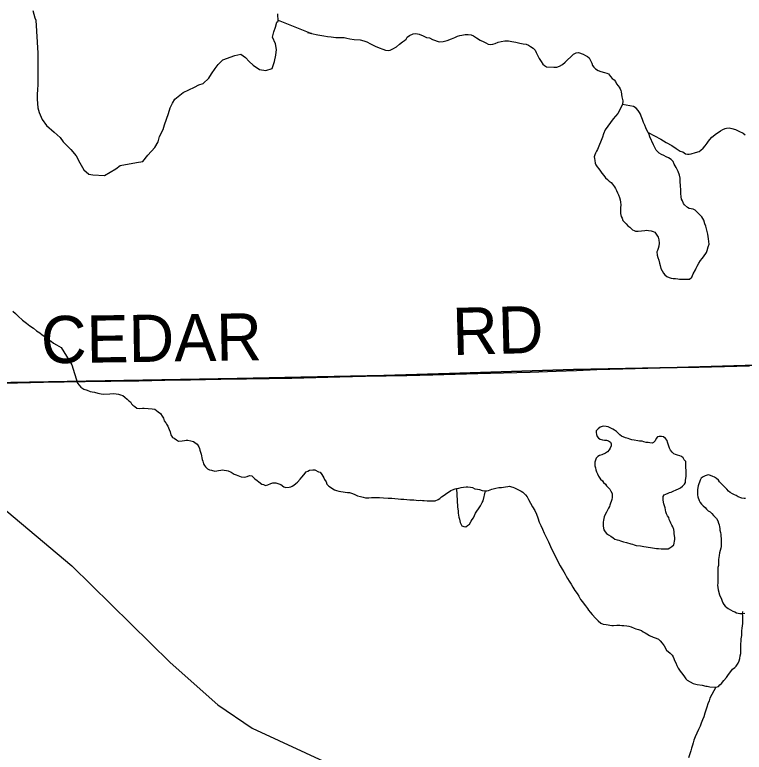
# Model space of a CAD drawing. Extents: x 103424 to 290657, y 38711 to 110967.
# Drawn here: x 125931 to 130598, y 68643 to 73362 of the extents above; entities that cross this region are included whole.
import ezdxf

# ---------------------------------------------------------------- set-up
doc = ezdxf.new("R2010")
doc.units = 0
for name, color, linetype in [('GM_X_Corporation', 7, 'Continuous'), ('GM_X_Minor_Lake', 7, 'Continuous'), ('GM_X_Minor_River', 7, 'Continuous'), ('GM_X_Rail_Line', 7, 'Continuous'), ('GM_X_Township_Road', 7, 'Continuous'), ('GM_X_Township_Road_Text', 7, 'Continuous')]:
    doc.layers.add(name, color=color, linetype=linetype)

msp = doc.modelspace()

# ---------------------------------------------------------------- linework, layer by layer
at = {"layer": 'GM_X_Corporation'}
for points in [[(125782.9, 71007.1), (127353.3, 71034.4), (127760.9, 71043.1), (128293.1, 71054.4), (128711.8, 71066.8), (129506, 71092.8), (130169.1, 71105.7), (130965.1, 71127.5), (132956.1, 71181), (133556.3, 71200.2), (133957.6, 71207.7), (134315.3, 71206.4), (134393.8, 71205.2), (136176.3, 71246.8), (136214.2, 71247.8), (137948.7, 71291.1), (137954.1, 71291.3), (141995.5, 71450.7)], [(141995.5, 71450.7), (137954.1, 71291.3), (137948.7, 71291.1), (136214.2, 71247.8), (136176.3, 71246.8), (134393.8, 71205.2), (134315.3, 71206.4), (133957.6, 71207.7), (133556.3, 71200.2), (132956.1, 71181), (130965.1, 71127.5), (130169.1, 71105.7), (129506, 71092.8), (128711.8, 71066.8), (128293.1, 71054.4), (127760.9, 71043.1), (127353.3, 71034.4), (125782.9, 71007.1)]]:
    msp.add_lwpolyline(points, dxfattribs=at)
at = {"layer": 'GM_X_Minor_Lake'}
for points in [[(126047.5, 73389.5), (126059.9, 73343.2), (126067, 73326.8)], [(127616.2, 73321.9), (127613.6, 73368)], [(126067, 73326.8), (126079.6, 73115.3), (126077.9, 73072.9), (126079.1, 72911.5), (126077.3, 72885.3), (126073.5, 72848.9), (126073.7, 72822.7), (126078.2, 72766.2), (126086.4, 72736), (126106.9, 72691.8), (126133.3, 72653.6), (126183.9, 72611.6), (126222.4, 72575.5), (126240.7, 72549.4), (126289.4, 72499.3), (126323.9, 72459.2), (126346.4, 72414.9), (126372.9, 72368.7), (126405.3, 72342.7), (126431.5, 72336.8), (126506, 72333.3), (126578.1, 72376.2), (126606.2, 72396.5), (126710.7, 72417.4), (126750.9, 72423.8)], [(126750.9, 72423.8), (126782.8, 72464.3), (126826.7, 72513.1), (126848.6, 72549.5), (126856.4, 72581.9), (126880.2, 72628.4), (126888.1, 72656.7), (126915.7, 72729.6), (126925.5, 72766), (126939.4, 72796.3), (126955.3, 72822.7), (127009.4, 72863.4), (127081.6, 72898.2), (127109.6, 72914.5), (127135.7, 72922.8), (127171.7, 72955.3), (127189.6, 72983.7), (127213.5, 73018.2), (127231.5, 73044.5), (127261.5, 73073), (127339.7, 73101.8), (127377.9, 73110.1), (127406.3, 73088.1), (127430.6, 73062), (127456.9, 73040), (127497.4, 73012), (127537.7, 73004.2), (127577.9, 73018.6), (127593.6, 73063.1), (127601.4, 73103.5), (127605.2, 73139.9), (127598.9, 73176.2), (127580.4, 73218.4), (127588.2, 73252.8), (127600.1, 73283.1), (127607.9, 73313.5), (127616.2, 73321.9)], [(129818.6, 72787.1), (129789, 72730.3), (129759.1, 72695.6), (129707.4, 72626.5), (129697.6, 72600.1), (129690.3, 72578.5)], [(130367.7, 71942.2), (130365.5, 71958.3), (130361.2, 71974.4), (130357, 71992.6), (130352.8, 72008.7), (130346.5, 72024.8), (130338.2, 72046.9), (130325.8, 72069), (130309.5, 72085), (130297.2, 72099), (130282.9, 72111), (130270.7, 72116.9), (130258.6, 72120.9), (130246.4, 72122.8), (130234.2, 72128.7), (130215.9, 72144.7), (130209.7, 72154.7), (130203.5, 72170.8), (130197.2, 72182.9), (130195.1, 72197), (130192.8, 72217.2), (130192.5, 72241.4), (130190.2, 72267.6), (130187.9, 72295.9), (130187.6, 72316.1), (130183.4, 72336.3), (130175, 72358.4), (130162.6, 72384.5), (130150.2, 72406.6), (130142, 72422.7), (130129.7, 72434.7), (130113.4, 72446.7), (130099.2, 72452.6), (130082.9, 72460.5), (130068.7, 72468.4), (130054.5, 72476.4), (130044.3, 72484.4), (130034.1, 72496.4), (130025.8, 72512.5), (130017.5, 72530.6), (129994.7, 72580.8), (129988.5, 72594.9), (129982.3, 72609), (129974, 72623), (129967.8, 72639.1), (129961.5, 72655.2), (129953.2, 72673.3), (129947, 72691.4), (129938.6, 72713.6), (129934.5, 72725.7), (129928.3, 72735.7), (129920, 72749.8), (129905.7, 72763.8), (129889.4, 72775.7), (129818.6, 72787.1)], [(129690.3, 72578.5), (129658.4, 72498.7), (129652.4, 72488.5), (129646.5, 72476.4), (129642.6, 72466.2), (129638.7, 72452), (129638.8, 72442), (129641, 72429.9), (129643.2, 72411.7), (129649.4, 72401.7), (129657.6, 72389.6), (129667.9, 72375.6), (129678.1, 72361.5), (129686.4, 72347.5), (129698.7, 72333.5), (129710.9, 72319.4), (129723.2, 72307.4), (129733.4, 72297.4), (129745.6, 72287.5), (129755.9, 72277.5), (129768.2, 72261.4), (129774.4, 72249.4), (129780.6, 72237.3), (129786.8, 72223.2), (129793, 72209.2), (129799.2, 72193.1), (129803.5, 72176.9), (129805.7, 72162.8), (129807.9, 72144.7), (129806.1, 72126.5), (129806.3, 72110.3), (129806.5, 72090.1), (129810.7, 72072), (129817, 72059.9), (129821.1, 72045.8), (129831.4, 72033.8), (129841.6, 72023.8), (129853.9, 72011.8), (129866.1, 72001.8), (129882.4, 71985.8), (129892.6, 71981.9), (129902.7, 71978), (129918.9, 71976.1), (129961.3, 71980.6), (129971.3, 71982.7), (129985.5, 71980.8), (130001.7, 71978.9), (130015.9, 71975), (130026, 71971.1), (130038.4, 71951), (130046.6, 71939), (130050.8, 71920.8), (130053.1, 71900.7), (130051.3, 71880.5), (130047.4, 71866.3), (130043.5, 71854.1), (130039.6, 71844), (130039.8, 71823.8), (130044.1, 71807.7), (130050.3, 71791.6), (130054.6, 71773.4), (130060.8, 71757.3), (130065, 71739.2), (130073.3, 71723.1), (130081.6, 71709), (130089.8, 71697), (130102, 71687), (130118.2, 71681.1), (130130.4, 71677.2), (130142.5, 71675.3), (130158.7, 71673.5), (130172.9, 71671.6), (130183, 71669.7), (130195.1, 71669.8), (130207.2, 71669.9), (130219.3, 71670), (130235.5, 71670.2), (130247.6, 71670.3), (130261.6, 71682.6), (130271.4, 71704.9), (130285.3, 71729.3), (130291.2, 71741.4), (130297.1, 71753.6), (130307, 71771.9), (130316.9, 71790.2), (130328.9, 71802.4), (130336.9, 71812.6), (130356.7, 71841.1), (130360.6, 71853.2), (130366.4, 71877.5), (130372.3, 71893.7), (130372.1, 71911.9), (130369.9, 71928.1), (130367.7, 71942.2)], [(129994.1, 70621.8), (129982.1, 70625.8), (129970, 70625.8), (129955.9, 70629.9), (129943.8, 70633.9), (129927.7, 70633.9), (129917.7, 70635.9), (129893.6, 70640), (129879.5, 70642), (129865.4, 70646), (129855.4, 70650.1), (129837.3, 70654.1), (129813.1, 70666.2), (129801.1, 70674.3), (129791, 70684.4), (129781, 70694.4), (129766.9, 70704.5), (129756.8, 70710.6), (129744.8, 70716.6), (129726.7, 70724.7), (129714.6, 70726.7), (129700.5, 70728.8), (129688.5, 70726.7), (129676.4, 70722.7), (129662.3, 70712.6), (129650.2, 70700.6), (129650.2, 70688.5), (129652.2, 70676.4), (129656.2, 70664.3), (129666.3, 70652.2), (129676.3, 70646.1), (129690.4, 70642.1), (129704.5, 70640.1), (129716.6, 70640.1), (129728.6, 70636), (129742.7, 70628), (129746.7, 70615.9), (129746.7, 70603.8), (129740.6, 70589.7), (129734.6, 70577.6), (129722.5, 70565.5), (129710.5, 70557.4), (129686.3, 70545.4), (129672.2, 70541.3), (129660.1, 70535.3), (129650.1, 70525.2), (129646, 70511.1), (129642, 70499), (129642, 70474.8), (129646, 70462.7), (129648, 70450.6), (129652, 70436.5), (129658, 70424.4), (129666, 70410.3), (129678.1, 70390.2), (129690.2, 70380.1), (129698.2, 70370), (129710.2, 70357.9), (129716.3, 70347.8), (129730.3, 70335.7), (129738.4, 70325.6), (129744.4, 70313.5), (129752.4, 70299.4), (129752.4, 70273.2), (129750.4, 70261.2), (129738.3, 70224.9), (129736.3, 70214.8), (129730.2, 70204.7), (129722.2, 70192.6), (129716.1, 70178.5), (129708.1, 70164.4), (129702, 70150.3), (129700, 70138.2)], [(130112.1, 69944.6), (130122.2, 69950.6), (130134.3, 69958.7), (130146.3, 69970.8), (130150.4, 69980.8), (130152.4, 69992.9), (130154.4, 70005), (130154.4, 70017.1), (130150.4, 70041.3), (130150.4, 70053.4), (130146.4, 70067.5), (130140.4, 70085.6), (130134.4, 70095.7), (130128.4, 70107.8), (130124.4, 70119.9), (130118.3, 70132), (130114.3, 70144.1), (130106.3, 70156.2), (130100.3, 70168.3), (130096.3, 70180.4), (130094.3, 70194.5), (130092.3, 70206.6), (130088.3, 70218.7), (130084.2, 70232.8), (130082.2, 70242.9), (130078.2, 70257), (130078.3, 70279.1), (130086.3, 70289.2), (130096.4, 70295.3), (130110.5, 70301.3), (130120.5, 70305.3), (130130.6, 70307.3), (130142.7, 70313.4), (130162.8, 70321.4), (130176.9, 70327.5), (130188.9, 70335.5), (130203, 70345.6), (130215.1, 70357.7), (130221.2, 70369.8), (130221.2, 70381.9), (130223.2, 70396), (130227.2, 70408.1), (130225.2, 70422.2), (130225.3, 70448.4), (130223.3, 70462.5), (130223.3, 70502.8), (130213.2, 70514.9), (130207.2, 70527), (130197.2, 70535), (130185.1, 70539.1), (130171, 70543.1), (130159, 70547.2), (130146.9, 70553.2), (130136.9, 70563.3), (130126.8, 70575.4), (130118.8, 70589.5), (130110.8, 70613.7), (130106.8, 70627.8), (130104.8, 70637.9), (130094.7, 70650), (130080.6, 70660.1), (130068.6, 70664.1), (130052.5, 70664.1), (130042.4, 70662.1), (130034.4, 70650), (130028.3, 70635.9), (130018.2, 70625.8), (130008.2, 70619.8), (129994.1, 70621.8)], [(130606.2, 70266.8), (130597.2, 70266.8), (130583.1, 70268.8), (130559, 70276.9), (130546.9, 70285), (130534.9, 70289), (130522.8, 70297.1), (130508.7, 70305.2), (130496.7, 70313.2), (130486.6, 70325.3), (130450.4, 70361.6), (130440.4, 70373.7), (130432.4, 70383.8), (130420.3, 70393.9), (130408.2, 70404), (130396.2, 70408), (130382.1, 70414), (130370, 70418.1), (130360, 70416.1), (130347.9, 70412), (130335.8, 70406), (130321.8, 70395.9), (130315.7, 70383.8), (130303.6, 70347.6), (130299.6, 70323.4), (130299.5, 70311.3), (130299.5, 70289.1), (130301.5, 70277), (130309.5, 70252.8), (130315.6, 70240.8), (130323.6, 70230.7), (130335.7, 70218.6), (130347.7, 70208.5), (130355.8, 70198.4), (130367.8, 70188.3), (130379.9, 70180.3), (130389.9, 70170.2), (130400, 70158.1), (130410, 70150), (130420.1, 70137.9), (130428.1, 70123.8), (130434.1, 70109.7), (130438.1, 70097.6), (130440.1, 70085.5), (130442.1, 70075.4), (130442.1, 70063.3), (130446.1, 70049.2), (130448.1, 70037.1), (130448.1, 70025), (130450.1, 70010.9), (130450.1, 69960.5), (130448, 69948.5), (130444, 69934.3), (130440, 69918.2), (130437.9, 69902.1), (130435.9, 69888), (130433.9, 69875.9), (130433.9, 69837.6), (130429.8, 69825.5), (130429.8, 69771.1), (130429.7, 69753), (130429.7, 69724.7), (130427.7, 69712.7), (130429.7, 69696.5), (130431.7, 69682.4), (130439.7, 69650.2), (130451.7, 69621.9), (130455.8, 69609.9), (130461.8, 69599.8), (130467.8, 69587.7), (130475.8, 69577.6), (130485.9, 69569.5), (130495.9, 69563.5), (130510, 69553.4), (130524.1, 69545.3), (130538.2, 69541.3), (130548.2, 69535.2), (130558.3, 69533.2), (130570.3, 69531.2), (130586.4, 69531.2), (130600.5, 69533.2)], [(129700, 70138.2), (129698, 70128.1), (129695.9, 70116.1), (129695.9, 70089.9), (129699.9, 70065.7), (129707.9, 70053.6), (129716, 70043.5), (129730, 70033.4), (129744.1, 70025.3), (129758.2, 70015.3), (129770.3, 70007.2), (129784.3, 70001.1), (129796.4, 69999.1), (129806.4, 69995.1), (129824.5, 69989), (129844.7, 69985), (129872.8, 69976.9), (129882.9, 69974.9), (129892.9, 69970.9), (129907, 69966.8), (129935.1, 69962.8), (129955.2, 69958.7), (129969.3, 69956.7), (130011.6, 69950.7), (130035.7, 69946.6), (130049.8, 69946.6), (130065.9, 69944.6), (130112.1, 69944.6)]]:
    msp.add_lwpolyline(points, dxfattribs=at)
at = {"layer": 'GM_X_Minor_River'}
for points in [[(127615.9, 73327.6), (127830, 73242.1), (127803.7, 73247.9), (127830, 73242.1), (127870.5, 73232.4), (127908.9, 73226.7), (127931.2, 73222.9), (127955.4, 73221.1), (127985.8, 73217.4), (128018.1, 73215.7), (128038.3, 73215.9), (128054.5, 73212), (128074.8, 73208.1), (128103.1, 73204.4), (128141.5, 73200.7), (128163.8, 73194.9), (128184, 73189), (128206.4, 73175.1), (128236.9, 73161.3), (128263.3, 73149.4), (128285.6, 73141.6), (128303.8, 73135.7), (128320, 73133.8), (128332.1, 73136), (128350.2, 73144.2), (128372.3, 73156.6), (128392.3, 73172.9), (128412.3, 73189.3), (128424.3, 73197.5), (128434.3, 73205.7), (128442.2, 73217.9), (128456.3, 73228.1), (128480.4, 73240.5), (128496.5, 73242.6), (128518.8, 73236.8), (128543.1, 73226.9), (128565.5, 73217.1), (128583.7, 73215.2), (128604, 73203.3), (128646.6, 73189.6), (128670.8, 73189.8), (128697, 73196.2), (128725.1, 73208.5), (128747.2, 73216.8), (128763.3, 73225.1), (128777.4, 73229.3), (128791.5, 73231.4), (128811.6, 73235.7), (128831.8, 73235.9), (128850, 73234), (128866.3, 73226.1), (128884.6, 73214.2), (128909, 73198.3), (128931.4, 73188.4), (128945.6, 73182.5), (128959.8, 73174.5), (128974, 73170.6), (128990.1, 73172.8), (129004.2, 73179), (129024.3, 73187.3), (129042.4, 73191.5), (129066.6, 73195.8), (129088.8, 73196), (129111.1, 73190.2), (129137.4, 73186.4), (129161.7, 73180.6), (129184, 73176.7), (129202.2, 73172.9), (129218.4, 73167), (129230.6, 73159), (129246.9, 73147.1), (129259.2, 73135.1), (129267.4, 73121), (129275.7, 73102.9), (129286, 73082.8), (129298.4, 73062.8), (129308.7, 73046.7), (129320.9, 73036.7), (129333.1, 73028.8), (129379.6, 73027.2), (129399.8, 73027.4), (129415.9, 73033.6), (129435.9, 73043.9), (129451.9, 73058.2), (129467.9, 73074.5), (129487.9, 73092.9), (129505.9, 73109.2), (129521.9, 73117.5), (129538.1, 73119.7), (129566.5, 73109.9), (129582.7, 73101.9), (129594.9, 73094), (129605.1, 73086), (129615.4, 73065.9), (129621.7, 73051.8), (129627.9, 73037.7), (129636.1, 73025.7), (129646.3, 73015.7), (129662.6, 73005.8), (129680.9, 72997.9), (129703.1, 72992)], [(129703.1, 72992), (129719.3, 72988.1), (129729.5, 72984.2), (129741.8, 72966.2), (129752.1, 72954.1), (129766.3, 72946.2), (129774.5, 72934.2), (129780.7, 72920.1), (129791, 72908.1), (129797.1, 72898), (129803.3, 72888), (129807.5, 72877.9), (129809.6, 72867.9), (129814, 72837.6), (129820.4, 72811.4), (129818.6, 72787.1)], [(129982.3, 72609), (130063.6, 72565.3), (130098.1, 72545.5), (130134.7, 72525.7), (130163.2, 72505.7), (130187.6, 72489.8), (130203.9, 72483.9), (130222.2, 72472), (130234.3, 72470.1), (130244.4, 72470.2), (130258.5, 72472.4), (130286.7, 72480.7), (130308.9, 72487), (130320.9, 72495.2), (130334.9, 72507.4), (130348.8, 72523.7), (130360.8, 72540), (130368.7, 72552.2), (130378.6, 72564.4), (130390.6, 72578.7), (130420.6, 72601.2), (130430.6, 72609.4), (130446.7, 72619.7), (130460.7, 72627.9), (130474.8, 72634.1), (130484.9, 72636.2), (130501, 72638.4), (130519.2, 72634.5), (130541.5, 72628.7), (130563.9, 72616.8), (130590.2, 72604.9), (130604.5, 72592.9)], [(125919.7, 71465.7), (125936.1, 71449.7), (125952.4, 71433.7), (125981, 71407.7), (126005.4, 71387.7), (126027.8, 71371.8), (126050.3, 71355.9), (126070.6, 71339.9), (126091, 71326), (126107.3, 71314), (126123.6, 71304.1), (126137.8, 71292.1), (126150.1, 71282.1), (126164.3, 71274.2), (126178.6, 71260.2), (126198.9, 71250.3), (126213.2, 71240.3), (126227.4, 71232.4), (126295.6, 71121.2)], [(126295.6, 71121.2), (126332.9, 71004.9), (126353.5, 70978.9), (126373.9, 70967.1), (126394.2, 70959.4), (126412.5, 70951.6), (126426.7, 70949.8), (126440.9, 70946), (126463.2, 70940.3), (126483.4, 70936.6), (126499.6, 70934.9), (126539.9, 70935.5), (126564.1, 70937.9), (126594.5, 70934.4), (126608.6, 70930.6), (126622.9, 70924.8), (126635.1, 70914.9), (126649.5, 70903), (126661.8, 70891.1), (126672, 70885.2), (126678.2, 70873.1), (126686.5, 70863.2), (126698.7, 70855.3), (126713, 70845.4), (126731.2, 70841.7), (126747.3, 70844), (126759.4, 70844.2), (126809.9, 70840.9), (126828.1, 70839.2), (126848.6, 70821.4), (126862.9, 70811.5), (126873.3, 70793.5), (126881.6, 70781.5), (126887.9, 70763.4), (126898.2, 70751.5), (126902.4, 70741.4), (126910.7, 70729.5), (126919.1, 70707.4), (126925.4, 70693.3), (126927.6, 70683.3), (126929.8, 70673.2), (126940.1, 70657.2), (126950.3, 70653.3), (126966.6, 70641.5), (126978.9, 70633.6), (127003, 70636), (127017.1, 70638.3), (127027.2, 70640.5), (127037.3, 70640.6), (127057.6, 70634.9), (127073.8, 70631.1), (127084, 70625.2), (127098.3, 70613.3), (127108.6, 70597.4), (127112.8, 70587.3), (127115.1, 70575.2), (127119.3, 70563.2), (127123.5, 70551.1), (127125.8, 70539), (127128, 70527), (127130.2, 70516.9), (127134.4, 70504.8), (127138.7, 70488.8), (127144.9, 70478.8), (127151.2, 70468.7), (127163.5, 70456.8), (127177.7, 70451), (127189.9, 70447.2), (127210.1, 70441.4), (127224.2, 70443.7), (127234.3, 70445.9), (127248.4, 70448.1), (127260.4, 70450.3), (127270.6, 70448.5), (127284.8, 70444.7), (127296.9, 70442.8), (127315.2, 70435.1), (127335.6, 70421.3), (127347.8, 70417.4), (127380.2, 70405.8), (127400.4, 70404.1), (127418.6, 70406.5), (127432.6, 70412.8), (127446.7, 70411), (127467.2, 70393.1), (127481.6, 70381.2), (127491.8, 70373.3), (127512.2, 70357.5), (127522.3, 70355.6), (127534.6, 70349.8), (127550.6, 70354.1), (127568.7, 70362.5), (127582.7, 70366.7), (127600.9, 70367), (127621.1, 70361.3), (127633.3, 70355.4), (127651.7, 70341.6), (127665.9, 70337.8)], [(127665.9, 70337.8), (127686.1, 70338.1), (127696.2, 70340.3), (127706.1, 70346.5), (127716.1, 70352.8), (127730.1, 70363.1), (127740, 70371.3), (127757.9, 70389.8), (127767.7, 70404.1), (127779.6, 70418.5), (127795.4, 70436.9), (127805.5, 70441.1), (127817.5, 70447.4), (127837.6, 70449.7), (127851.7, 70449.9), (127874.1, 70438.2), (127884.3, 70434.3), (127896.6, 70420.4), (127909.1, 70398.4), (127913.3, 70388.3), (127923.7, 70372.3), (127927.9, 70358.3), (127940.2, 70346.3), (127977, 70322.7), (127989.2, 70316.8), (128003.3, 70313), (128017.5, 70311.2), (128031.7, 70309.4), (128045.8, 70307.7), (128060, 70305.9), (128072.1, 70304), (128086.3, 70300.2), (128102.6, 70294.4), (128122.9, 70284.7), (128143.2, 70279), (128159.4, 70275.2), (128175.6, 70271.4), (128195.8, 70271.7), (128213.9, 70272), (128232.1, 70272.3), (128250.2, 70272.6), (128264.4, 70272.9), (128290.6, 70271.3), (128320.9, 70269.7), (128343.1, 70268.1), (128363.3, 70266.4), (128383.6, 70264.7), (128401.7, 70263), (128419.9, 70261.3), (128440.1, 70259.6), (128458.3, 70257.9), (128472.5, 70258.1), (128484.6, 70258.3), (128512.9, 70254.7), (128529, 70255), (128539.1, 70253.1), (128551.2, 70253.3), (128569.4, 70251.6), (128587.6, 70251.9), (128597.7, 70252.1), (128619.9, 70252.4), (128639.9, 70260.8), (128649.9, 70267.1), (128661.8, 70277.4), (128671.8, 70283.6), (128701.7, 70304.3), (128711.7, 70310.5), (128721.7, 70318.7), (128731.7, 70322.9), (128747.7, 70329.3), (128757.8, 70331.5), (128771.9, 70333.7), (128786, 70336), (128802.1, 70338.2), (128818.2, 70340.5), (128830.3, 70340.7), (128846.5, 70339), (128858.6, 70337.2), (128874.9, 70329.3), (128891.1, 70325.6), (128903.2, 70323.7), (128921.5, 70318), (128941.7, 70316.3), (128951.8, 70316.5), (128961.8, 70318.6), (128971.8, 70322.8), (128983.9, 70327.1), (129008, 70333.5), (129028.1, 70335.9), (129044.3, 70336.2), (129058.4, 70338.4), (129070.4, 70340.6), (129084.5, 70342.9), (129094.6, 70345.1), (129116.9, 70339.4), (129127, 70335.5), (129169.8, 70314), (129182, 70306.1), (129198.4, 70290.2), (129208.7, 70276.2), (129217.1, 70260.2)], [(128758, 70331.5), (128763.8, 70212.4), (128768.3, 70186.2), (128768.5, 70172), (128770.8, 70159.9), (128773, 70147.8), (128775.2, 70133.8), (128777.4, 70123.7), (128779.6, 70113.6), (128792.1, 70091.6), (128804.2, 70087.8), (128816.4, 70085.9), (128828.4, 70094.2), (128840.3, 70102.5), (128850.1, 70120.8), (128858, 70133.1), (128865.9, 70143.3), (128871.7, 70157.6), (128879.5, 70171.8), (128887.4, 70186.1), (128897.2, 70200.4), (128911, 70218.8), (128920.7, 70241.2), (128926.6, 70251.4), (128942.4, 70316.3)], [(129217.1, 70260.2), (129229.6, 70236.2), (129244.1, 70212.2), (129258.6, 70190.2), (129269.1, 70166.1), (129277.6, 70142), (129286.1, 70115.9), (129296.5, 70093.8), (129307, 70069.7), (129317.6, 70043.7), (129332.2, 70015.6), (129344.7, 69989.5), (129357.3, 69959.5), (129371.9, 69931.4), (129390.7, 69895.4), (129405.3, 69863.3), (129419.9, 69835.2), (129432.4, 69815.2), (129442.8, 69797.2), (129453.1, 69783.2), (129459.4, 69769.2), (129467.7, 69755.2), (129478.1, 69737.2), (129490.5, 69719.2), (129500.9, 69699.2), (129513.4, 69677.1), (129529.8, 69659.2), (129540.2, 69641.2), (129550.7, 69621.2), (129563, 69605.2), (129573.4, 69591.2), (129581.6, 69579.3), (129594, 69563.3), (129602.3, 69551.3), (129612.6, 69539.4), (129625, 69523.4), (129645.5, 69501.5), (129664, 69483.6), (129680.3, 69469.8), (129694.6, 69461.9), (129714.8, 69460.2), (129751.2, 69454.8), (129761.3, 69454.9), (129783.5, 69455.3), (129801.7, 69455.6), (129813.8, 69453.8), (129827.9, 69454), (129846.1, 69452.3), (129860.3, 69450.5), (129874.5, 69444.7), (129892.8, 69436.9), (129904.9, 69433), (129921.2, 69427.3), (129939.5, 69421.5), (129951.7, 69413.6), (129963.9, 69407.7), (129974.1, 69399.8), (129992.4, 69390), (130014.8, 69380.3), (130035.1, 69372.5), (130049.3, 69366.7), (130059.6, 69354.8), (130072, 69340.8), (130086.4, 69322.9), (130101, 69296.9), (130123.5, 69277), (130135.8, 69263.1), (130142.1, 69253.1), (130148.3, 69243.1), (130152.5, 69231), (130160.9, 69215), (130167.2, 69198.9), (130175.6, 69180.9), (130188, 69160.9), (130196.2, 69150.9), (130210.7, 69131), (130223.1, 69113), (130233.3, 69105.1), (130270, 69083.4), (130296.4, 69075.8), (130328.7, 69072.3), (130351, 69066.6), (130361.1, 69066.8), (130377.4, 69061), (130415.7, 69059.6), (130433.8, 69063.9), (130441.7, 69074.2), (130451.6, 69082.4), (130467.5, 69102.9), (130483.3, 69121.3), (130497.1, 69139.7), (130510.9, 69160.1), (130522.8, 69174.5), (130536.7, 69184.8), (130546.7, 69193), (130558.4, 69213.4), (130566.3, 69227.7), (130570.1, 69241.9), (130571.8, 69260.1), (130575.6, 69274.3), (130575.3, 69290.5)], [(130575.3, 69290.5), (130575.1, 69302.6), (130576.8, 69318.8), (130576.5, 69337), (130578.3, 69353.2), (130578, 69369.3), (130579.9, 69379.5), (130581.7, 69389.6), (130581.5, 69405.7), (130583.2, 69419.9), (130585, 69436.1), (130586.7, 69452.3), (130588.5, 69466.5), (130588.3, 69476.6), (130588.1, 69488.7), (130587.9, 69502.8), (130587.7, 69517), (130587.5, 69529.1), (130589.3, 69541.2), (130589.3, 69541.2), (130589.2, 69543.3)], [(130415.7, 69059.6), (130378.6, 68988.3), (130372.8, 68972), (130365, 68951.7), (130359.3, 68931.4), (130351.6, 68913.1), (130345.9, 68892.8), (130338.2, 68870.4), (130330.4, 68850.1), (130322.7, 68829.7), (130315, 68809.4), (130305.2, 68789.1), (130295.5, 68764.7), (130283.8, 68742.2), (130276.1, 68719.9), (130270.3, 68703.6), (130266.5, 68687.4), (130260.8, 68669.1), (130255, 68652.9), (130241.7, 68606.2)]]:
    msp.add_lwpolyline(points, dxfattribs=at)
at = {"layer": 'GM_X_Rail_Line'}
msp.add_lwpolyline([(121943.9, 72984.2), (122182.1, 72897.3), (122415.6, 72812.4), (124792.9, 71078.1), (125556.8, 70456.6), (126295.9, 69834.8), (126924.8, 69218), (127230.6, 68946.2), (127450.9, 68796.9), (129668, 67771.2), (130803.4, 67235.1), (131559.6, 66894.9), (131970.7, 66637.8), (132157, 66481.8), (132734.1, 65975.1), (133539.6, 65148.6), (133726.4, 65044.7), (134046.1, 64920.1), (134199.7, 64783.1), (134531.9, 64172.6), (134681.3, 64064.6), (135221.1, 64052.1), (135711, 63354.4)], dxfattribs=at)
at = {"layer": 'GM_X_Township_Road'}
msp.add_lwpolyline([(125784.2, 71003.5), (125949.3, 71006.7), (126114.3, 71009.9), (126247.7, 71012.6), (126381.1, 71015.1), (126546.1, 71017.5), (126635.6, 71018.8), (126725.2, 71020), (126890.2, 71023), (127055.2, 71025.9), (127152, 71027.6), (127248.8, 71029.4), (127413.8, 71032), (127558.6, 71034.2), (127703.4, 71036.6), (127857.1, 71040.5), (128010.8, 71044.4), (128175.8, 71048.3), (128307.7, 71051.4), (128439.6, 71054.5), (128604.6, 71058.7), (128748.7, 71062.3), (128892.8, 71066), (129057.8, 71070.9), (129143.4, 71073.5), (129229, 71076), (129393.9, 71081.8), (129524.8, 71086.4), (129655.7, 71091), (129820.7, 71095.4), (129981.3, 71099.7), (130141.8, 71104.1), (130306.9, 71107.9), (130471.9, 71111.7), (130632.2, 71115.4)], dxfattribs=at)

# ---------------------------------------------------------------- texts
at = {"layer": 'GM_X_Township_Road_Text'}
for s, rotation, p in [('RD', 1.4826, (128733.6, 71184.2)), ('CEDAR', 0.813, (126100.7, 71131.2))]:
    msp.add_text(s, height=301.87, rotation=rotation, dxfattribs=at).set_placement(p)

doc.saveas('drawing.dxf')
